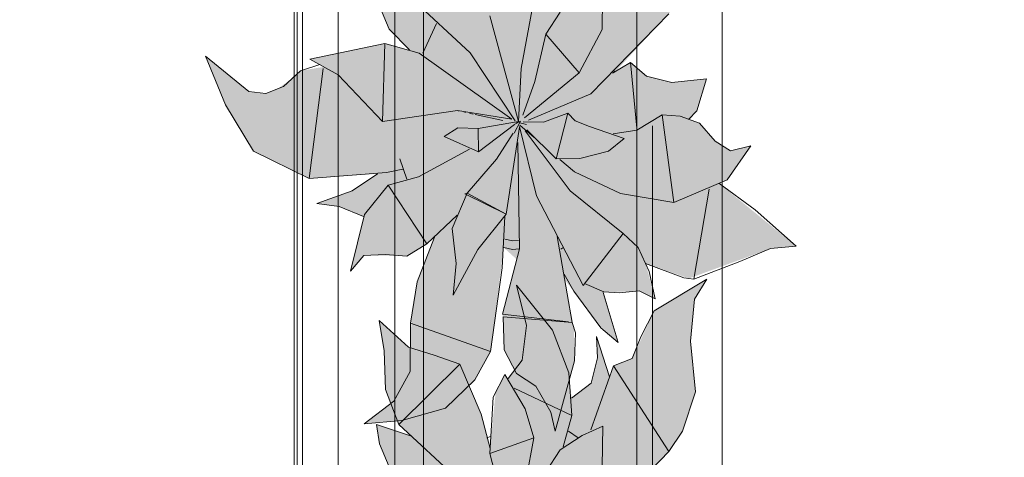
# Model space of a CAD drawing. Header units: millimetres. Extents: x -59761 to 112741, y -57975 to 46221.
# Tile 367 of 421: x 76955 to 78109, y -15913 to -15400. Entities that reach past the tile are written whole.
import ezdxf

# ---------------------------------------------------------------- set-up
doc = ezdxf.new("R2010")
doc.units = ezdxf.units.MM
doc.linetypes.add('короткая штриховая', pattern=[282.222222, 141.111111, -141.111111])
doc.linetypes.add('Штриховая', pattern=[564.444447, 282.222223, -282.222223])
for name, color, linetype in [('Интерьер - конструкции мебели', 7, 'Continuous'), ('Интерьер - Мебель', 7, 'Continuous'), ('Элемент модели - Границы зон', 7, 'Continuous'), ('Элемент Модели - Зона', 7, 'Continuous')]:
    doc.layers.add(name, color=color, linetype=linetype)

msp = doc.modelspace()

# ---------------------------------------------------------------- hatches: boundary and pattern name
at = {"layer": 'Интерьер - Мебель', "linetype": 'Continuous', "lineweight": 0}
for points in [[(77172.64, -15443.09), (77196.08, -15500.33), (77228.65, -15554.65), (77294.05, -15586.51), (77373.96, -15581.12), (77346.21, -15599.88), (77303.16, -15615.97), (77329.04, -15619.6), (77357.63, -15631.24), (77342.51, -15695.38), (77358.04, -15676.77), (77400.86, -15677.05), (77408.42, -15677.66), (77431.84, -15663.33), (77440.78, -15655.29), (77420.28, -15709.19), (77413.78, -15749.97), (77412.37, -15806.06), (77393.35, -15847.79), (77358.59, -15874.27), (77402.39, -15870.45), (77453.61, -15855.74), (77488.3, -15822.46), (77506.31, -15789.42), (77522, -15667.64), (77537.28, -15681.54), (77520.61, -15745.64), (77522.65, -15787.6), (77536.97, -15815.38), (77559.68, -15830.25), (77577.31, -15860.39), (77582.1, -15882.71), (77604.87, -15800.43), (77604.18, -15761.46), (77593.41, -15705), (77632.01, -15756.76), (77656.03, -15778.92), (77639.11, -15719.58), (77669.04, -15719.36), (77680.65, -15718.2), (77699.38, -15727.53), (77688.28, -15686.11), (77738.9, -15703.78), (77834.58, -15668.84), (77864.65, -15666.02), (77774.09, -15592.12), (77783.77, -15588), (77811.53, -15548.42), (77787.7, -15554.36), (77769.93, -15543.01), (77751.41, -15521.69), (77740.09, -15517.65), (77748.33, -15507.33), (77759.75, -15469.59), (77718.9, -15474.17), (77689.39, -15466.58), (77670.59, -15450.46), (77651.86, -15462.24), (77715.52, -15393.45), (77731.33, -15369.64), (77746.6, -15323.84), (77740.8, -15264.35), (77745.57, -15215.1), (77760.07, -15191.71), (77698.26, -15228.56), (77672.62, -15284.5), (77650.79, -15293.21), (77645.82, -15305.9), (77630.84, -15258.7), (77632.05, -15283.88), (77624.48, -15313.57), (77601.56, -15330.94), (77598.2, -15301.55), (77579.08, -15251.44), (77537.04, -15198.45), (77548.61, -15245.87), (77543.43, -15286.73), (77527.11, -15308.1), (77523.31, -15303.4), (77512.52, -15324.15), (77505.9, -15390.01), (77495.61, -15349.77), (77470.53, -15291.35), (77410.47, -15271.41), (77375.83, -15239.91), (77382.05, -15275.41), (77383.46, -15320.97), (77399.23, -15361.93), (77413.73, -15375.68), (77372.73, -15361.9), (77376.22, -15384.64), (77387.59, -15411.67), (77411.43, -15435.92), (77382.84, -15428.53), (77294.69, -15446.56), (77311.3, -15455.73), (77283.7, -15460.31), (77273.81, -15469.45), (77257.47, -15481.18), (77243.38, -15486.87), (77223.41, -15484.75)], [(77172.64, -15956.13), (77196.08, -16013.38), (77228.65, -16067.69), (77294.05, -16099.56), (77373.96, -16094.17), (77346.21, -16112.93), (77303.16, -16129.01), (77329.04, -16132.65), (77357.63, -16144.28), (77342.51, -16208.42), (77358.04, -16189.81), (77400.86, -16190.1), (77408.42, -16190.7), (77431.84, -16176.38), (77440.78, -16168.33), (77420.28, -16222.23), (77413.78, -16263.02), (77412.37, -16319.11), (77393.35, -16360.84), (77358.59, -16387.32), (77402.39, -16383.5), (77453.61, -16368.78), (77488.3, -16335.51), (77506.31, -16302.47), (77522, -16180.69), (77537.28, -16194.59), (77520.61, -16258.69), (77522.65, -16300.64), (77536.97, -16328.43), (77559.68, -16343.3), (77577.31, -16373.44), (77582.1, -16395.76), (77604.87, -16313.47), (77604.18, -16274.5), (77593.41, -16218.04), (77632.01, -16269.81), (77656.03, -16291.96), (77639.11, -16232.63), (77669.04, -16232.4), (77680.65, -16231.24), (77699.38, -16240.57), (77688.28, -16199.15), (77738.9, -16216.83), (77834.58, -16181.89), (77864.65, -16179.07), (77774.09, -16105.17), (77783.77, -16101.04), (77811.53, -16061.47), (77787.7, -16067.4), (77769.93, -16056.06), (77751.41, -16034.73), (77740.09, -16030.69), (77748.33, -16020.38), (77759.75, -15982.64), (77718.9, -15987.21), (77689.39, -15979.63), (77670.59, -15963.5), (77651.86, -15975.28), (77715.52, -15906.49), (77731.33, -15882.68), (77746.6, -15836.89), (77740.8, -15777.4), (77745.57, -15728.15), (77760.07, -15704.76), (77698.26, -15741.61), (77672.62, -15797.55), (77650.79, -15806.25), (77645.82, -15818.94), (77630.84, -15771.75), (77632.05, -15796.92), (77624.48, -15826.61), (77601.56, -15843.98), (77598.2, -15814.59), (77579.08, -15764.48), (77537.04, -15711.5), (77548.61, -15758.92), (77543.43, -15799.77), (77527.11, -15821.15), (77523.31, -15816.45), (77512.52, -15837.19), (77505.9, -15903.06), (77495.61, -15862.82), (77470.53, -15804.4), (77410.47, -15784.45), (77375.83, -15752.96), (77382.05, -15788.45), (77383.46, -15834.01), (77399.23, -15874.97), (77413.73, -15888.72), (77372.73, -15874.95), (77376.22, -15897.69), (77387.59, -15924.71), (77411.43, -15948.97), (77382.84, -15941.58), (77294.69, -15959.61), (77311.3, -15968.77), (77283.7, -15973.36), (77273.81, -15982.49), (77257.47, -15994.23), (77243.38, -15999.92), (77223.41, -15997.8)]]:
    msp.add_hatch(color=255, dxfattribs=at).paths.add_polyline_path(points)

# ---------------------------------------------------------------- linework, layer by layer
at = {"layer": 'Интерьер - конструкции мебели', "color": 7, "linetype": 'Continuous', "lineweight": 5}
for points in [[(76786.26, -15274.35), (77276.51, -15274.35), (77276.51, -16428.83), (76786.26, -16428.83)], [(77279.93, -15273.42), (77394.28, -15273.42), (77394.28, -16427.9), (77279.93, -16427.9)]]:
    msp.add_lwpolyline(points, close=True, dxfattribs=at)
at = {"layer": 'Интерьер - конструкции мебели', "color": 7, "linetype": 'Continuous', "lineweight": 15, "flags": 128}
msp.add_lwpolyline([(76786.26, -15294.35), (76786.26, -16408.82), (77286.26, -16408.82), (77286.26, -15294.35)], close=True, dxfattribs=at)
at = {"layer": 'Интерьер - Мебель', "color": 7, "linetype": 'Continuous', "lineweight": 5}
for p, q in [((77327.96, -15267.9), (77327.96, -16767.9)), ((77777.96, -16767.9), (77777.96, -15267.9)), ((77427.96, -15367.9), (77427.96, -16667.9)), ((77677.96, -16667.9), (77677.96, -15367.9))]:
    msp.add_line(p, q, dxfattribs=at)
at = {"layer": 'Интерьер - Мебель', "color": 7, "linetype": 'Continuous', "lineweight": 15}
for p, q in [((77399.23, -15361.93), (77482.72, -15439.11)), ((77399.23, -15361.93), (77482.72, -15439.11)), ((77637.19, -15411.75), (77638.04, -15363.76)), ((77637.19, -15411.75), (77638.04, -15363.76)), ((77542.43, -15457.46), (77557.37, -15377.69)), ((77542.43, -15457.46), (77557.37, -15377.69)), ((77376.22, -15384.64), (77387.59, -15411.67)), ((77376.22, -15384.64), (77387.59, -15411.67)), ((77505.54, -15396.01), (77539.15, -15519.86)), ((77505.54, -15396.01), (77539.15, -15519.86)), ((77571.49, -15417.47), (77588.26, -15391.65)), ((77571.49, -15417.47), (77588.26, -15391.65)), ((77624.16, -15487.5), (77715.52, -15393.45)), ((77624.16, -15487.5), (77715.52, -15393.45)), ((77387.59, -15411.67), (77411.44, -15435.92)), ((77387.59, -15411.67), (77411.44, -15435.92)), ((77427.09, -15439.6), (77443.06, -15404.83)), ((77427.09, -15439.6), (77443.06, -15404.83)), ((77610.52, -15462.9), (77637.19, -15411.75)), ((77610.52, -15462.9), (77637.19, -15411.75)), ((77558.27, -15472.83), (77571.49, -15417.47)), ((77558.27, -15472.83), (77571.49, -15417.47)), ((77571.49, -15417.47), (77610.52, -15462.9)), ((77571.49, -15417.47), (77610.52, -15462.9)), ((77294.69, -15446.56), (77382.84, -15428.53)), ((77294.69, -15446.56), (77382.84, -15428.53)), ((77380.11, -15519.72), (77382.84, -15428.53)), ((77380.11, -15519.72), (77382.84, -15428.53)), ((77382.84, -15428.53), (77422.85, -15439.56)), ((77382.84, -15428.53), (77422.85, -15439.56)), ((77172.64, -15443.09), (77196.08, -15500.33)), ((77172.64, -15443.09), (77223.41, -15484.75)), ((77172.64, -15443.09), (77196.08, -15500.33)), ((77172.64, -15443.09), (77223.41, -15484.75)), ((77294.69, -15446.56), (77327.9, -15464.89)), ((77294.69, -15446.56), (77327.9, -15464.89)), ((77422.85, -15439.56), (77531.54, -15517.19)), ((77422.85, -15439.56), (77531.54, -15517.19)), ((77482.72, -15439.11), (77535.47, -15519.18)), ((77482.72, -15439.11), (77535.47, -15519.18)), ((77263.92, -15478.58), (77283.7, -15460.31)), ((77263.92, -15478.58), (77283.7, -15460.31)), ((77283.7, -15460.31), (77306.48, -15453.01)), ((77283.7, -15460.31), (77306.48, -15453.01)), ((77294.05, -15586.51), (77310.34, -15457.51)), ((77294.05, -15586.51), (77310.34, -15457.51)), ((77539.15, -15519.86), (77542.43, -15457.46)), ((77539.15, -15519.86), (77542.43, -15457.46)), ((77649.24, -15463.08), (77670.59, -15450.46)), ((77649.24, -15463.08), (77670.59, -15450.46)), ((77651, -15459.44), (77651.86, -15462.24)), ((77651, -15459.44), (77651.86, -15462.24)), ((77670.59, -15450.46), (77677.86, -15527.65)), ((77670.59, -15450.46), (77689.39, -15466.58)), ((77670.59, -15450.46), (77677.86, -15527.65)), ((77670.59, -15450.46), (77689.39, -15466.58)), ((77327.9, -15464.89), (77380.11, -15519.72)), ((77327.9, -15464.89), (77380.11, -15519.72)), ((77546.34, -15515.63), (77610.52, -15462.9)), ((77546.34, -15515.63), (77610.52, -15462.9)), ((77689.39, -15466.58), (77718.9, -15474.17)), ((77689.39, -15466.58), (77718.9, -15474.17)), ((77718.9, -15474.17), (77759.75, -15469.59)), ((77718.9, -15474.17), (77759.75, -15469.59)), ((77748.33, -15507.33), (77759.75, -15469.59)), ((77748.33, -15507.33), (77759.75, -15469.59)), ((77243.38, -15486.87), (77263.92, -15478.58)), ((77243.38, -15486.87), (77263.92, -15478.58)), ((77544.24, -15512.37), (77558.27, -15472.83)), ((77544.24, -15512.37), (77558.27, -15472.83)), ((77223.41, -15484.75), (77243.38, -15486.87)), ((77223.41, -15484.75), (77243.38, -15486.87)), ((77551.03, -15518.33), (77624.16, -15487.5)), ((77551.03, -15518.33), (77624.16, -15487.5)), ((77196.08, -15500.33), (77228.65, -15554.65)), ((77196.08, -15500.33), (77228.65, -15554.65)), ((77380.11, -15519.72), (77467.98, -15506.89)), ((77380.11, -15519.72), (77467.98, -15506.89)), ((77467.98, -15506.89), (77531.54, -15517.19)), ((77467.98, -15506.89), (77531.54, -15517.19)), ((77468.42, -15507.17), (77469.53, -15507.41)), ((77468.42, -15507.17), (77469.53, -15507.41)), ((77475.12, -15508.63), (77477.35, -15509.11)), ((77475.12, -15508.63), (77477.35, -15509.11)), ((77481.81, -15510.08), (77486.28, -15511.06)), ((77481.81, -15510.08), (77486.28, -15511.06)), ((77488.51, -15511.55), (77520.83, -15518.59)), ((77488.51, -15511.55), (77520.83, -15518.59)), ((77568.54, -15520.67), (77596.9, -15509.87)), ((77568.54, -15520.67), (77596.9, -15509.87)), ((77583.34, -15563.64), (77596.9, -15509.87)), ((77583.34, -15563.64), (77596.9, -15509.87)), ((77596.9, -15509.87), (77605.81, -15518.94)), ((77596.9, -15509.87), (77605.81, -15518.94)), ((77677.88, -15529.92), (77707.48, -15511.91)), ((77677.88, -15529.92), (77707.48, -15511.91)), ((77707.48, -15511.91), (77721.21, -15614.87)), ((77707.48, -15511.91), (77728.76, -15513.61)), ((77707.48, -15511.91), (77721.21, -15614.87)), ((77707.48, -15511.91), (77728.76, -15513.61)), ((77728.76, -15513.61), (77751.41, -15521.69)), ((77728.76, -15513.61), (77751.41, -15521.69)), ((77738.39, -15517.58), (77748.33, -15507.33)), ((77738.39, -15517.58), (77748.33, -15507.33)), ((77452.24, -15537.5), (77468.17, -15527.28)), ((77452.24, -15537.5), (77468.17, -15527.28)), ((77468.17, -15527.28), (77492.07, -15528.14)), ((77468.17, -15527.28), (77492.07, -15528.14)), ((77492.07, -15528.14), (77539.15, -15519.86)), ((77492.07, -15528.14), (77539.15, -15519.86)), ((77492.07, -15528.14), (77492.32, -15555.33)), ((77492.07, -15528.14), (77492.32, -15555.33)), ((77492.32, -15555.33), (77534.6, -15523.31)), ((77492.32, -15555.33), (77534.6, -15523.31)), ((77524.74, -15628.44), (77540.65, -15526.4)), ((77524.74, -15628.44), (77540.65, -15526.4)), ((77534.29, -15533.31), (77541.74, -15519.41)), ((77534.29, -15533.31), (77541.74, -15519.41)), ((77535.14, -15523.01), (77541.74, -15519.41)), ((77535.14, -15523.01), (77541.74, -15519.41)), ((77536.29, -15520.37), (77538.55, -15520.91)), ((77536.29, -15520.37), (77538.55, -15520.91)), ((77538.02, -15520.72), (77539.15, -15519.86)), ((77538.02, -15520.72), (77539.15, -15519.86)), ((77540.53, -15525.45), (77560.52, -15606.74)), ((77540.53, -15525.45), (77560.52, -15606.74)), ((77540.81, -15521.46), (77548.72, -15523.37)), ((77540.81, -15521.46), (77548.72, -15523.37)), ((77540.81, -15524.23), (77557.71, -15538.69)), ((77540.81, -15524.23), (77557.71, -15538.69)), ((77544.58, -15520.01), (77568.54, -15520.67)), ((77544.58, -15520.01), (77568.54, -15520.67)), ((77548.91, -15529.53), (77583.34, -15563.64)), ((77548.91, -15529.53), (77583.34, -15563.64)), ((77605.81, -15518.94), (77622.56, -15525.5)), ((77605.81, -15518.94), (77622.56, -15525.5)), ((77622.56, -15525.5), (77663.26, -15539.72)), ((77622.56, -15525.5), (77663.26, -15539.72)), ((77751.41, -15521.69), (77769.93, -15543.01)), ((77751.41, -15521.69), (77769.93, -15543.01)), ((77452.24, -15537.5), (77492.32, -15555.33)), ((77452.24, -15537.5), (77492.32, -15555.33)), ((77513.66, -15563.82), (77532.86, -15533.46)), ((77513.66, -15563.82), (77532.86, -15533.46)), ((77547.21, -15530.65), (77599.72, -15600.99)), ((77547.21, -15530.65), (77599.72, -15600.99)), ((77644.64, -15554.57), (77663.26, -15539.72)), ((77644.64, -15554.57), (77663.26, -15539.72)), ((77650.35, -15534.21), (77677.88, -15529.92)), ((77650.35, -15534.21), (77677.88, -15529.92)), ((77421.94, -15584.71), (77481.81, -15552.08)), ((77421.94, -15584.71), (77481.81, -15552.08)), ((77538.36, -15544.25), (77540.49, -15669.18)), ((77538.36, -15544.25), (77540.49, -15669.18)), ((77769.93, -15543.01), (77787.7, -15554.36)), ((77769.93, -15543.01), (77787.7, -15554.36)), ((77783.77, -15588), (77811.53, -15548.42)), ((77783.77, -15588), (77811.53, -15548.42)), ((77787.7, -15554.36), (77811.53, -15548.42)), ((77787.7, -15554.36), (77811.53, -15548.42)), ((77228.65, -15554.65), (77294.05, -15586.51)), ((77228.65, -15554.65), (77294.05, -15586.51)), ((77400.35, -15563.48), (77408.56, -15587.33)), ((77400.35, -15563.48), (77408.56, -15587.33)), ((77479.04, -15603.89), (77513.66, -15563.82)), ((77479.04, -15603.89), (77513.66, -15563.82)), ((77583.34, -15563.64), (77611.14, -15563.25)), ((77583.34, -15563.64), (77611.14, -15563.25)), ((77611.14, -15563.25), (77644.64, -15554.57)), ((77611.14, -15563.25), (77644.64, -15554.57)), ((77384.6, -15579.64), (77403.64, -15575.71)), ((77384.6, -15579.64), (77403.64, -15575.71)), ((77587.85, -15564.48), (77604.74, -15578.93)), ((77587.85, -15564.48), (77604.74, -15578.93)), ((77294.05, -15586.51), (77384.6, -15579.64)), ((77294.05, -15586.51), (77384.6, -15579.64)), ((77344.56, -15600.99), (77373.96, -15581.12)), ((77344.56, -15600.99), (77373.96, -15581.12)), ((77386.37, -15594.4), (77421.94, -15584.71)), ((77386.37, -15594.4), (77421.94, -15584.71)), ((77604.74, -15578.93), (77658.96, -15604.15)), ((77604.74, -15578.93), (77658.96, -15604.15)), ((77358.89, -15628.78), (77386.37, -15594.4)), ((77358.89, -15628.78), (77386.37, -15594.4)), ((77386.37, -15594.4), (77431.84, -15663.33)), ((77386.37, -15594.4), (77431.84, -15663.33)), ((77721.21, -15614.87), (77783.77, -15588)), ((77721.21, -15614.87), (77783.77, -15588)), ((77774.09, -15592.12), (77816.49, -15623.52)), ((77774.09, -15592.12), (77816.49, -15623.52)), ((77303.16, -15615.97), (77344.56, -15600.99)), ((77303.16, -15615.97), (77344.56, -15600.99)), ((77461.44, -15645.32), (77479.04, -15603.89)), ((77461.44, -15645.32), (77479.04, -15603.89)), ((77476.43, -15604.73), (77479.04, -15603.89)), ((77476.43, -15604.73), (77479.04, -15603.89)), ((77476.43, -15604.73), (77524.74, -15628.44)), ((77476.43, -15604.73), (77524.74, -15628.44)), ((77479.04, -15603.89), (77524.74, -15628.44)), ((77479.04, -15603.89), (77524.74, -15628.44)), ((77560.52, -15606.74), (77615.16, -15711.92)), ((77560.52, -15606.74), (77615.16, -15711.92)), ((77599.72, -15600.99), (77662.02, -15650.89)), ((77599.72, -15600.99), (77662.02, -15650.89)), ((77658.96, -15604.15), (77721.21, -15614.87)), ((77658.96, -15604.15), (77721.21, -15614.87)), ((77744.63, -15704.5), (77762.74, -15599.17)), ((77744.63, -15704.5), (77762.74, -15599.17)), ((77303.16, -15615.97), (77329.04, -15619.6)), ((77303.16, -15615.97), (77329.04, -15619.6)), ((77329.04, -15619.6), (77357.63, -15631.24)), ((77329.04, -15619.6), (77357.63, -15631.24)), ((77342.51, -15695.38), (77358.89, -15628.78)), ((77342.51, -15695.38), (77358.89, -15628.78)), ((77431.84, -15663.33), (77467.3, -15629.45)), ((77431.84, -15663.33), (77467.3, -15629.45)), ((77491.77, -15669.68), (77524.74, -15628.44)), ((77491.77, -15669.68), (77524.74, -15628.44)), ((77520.1, -15691.27), (77523.31, -15631.26)), ((77520.1, -15691.27), (77523.31, -15631.26)), ((77816.49, -15623.52), (77864.65, -15666.02)), ((77816.49, -15623.52), (77864.65, -15666.02)), ((77420.48, -15707.87), (77440.78, -15655.29)), ((77420.48, -15707.87), (77440.78, -15655.29)), ((77461.44, -15645.32), (77466.08, -15686.44)), ((77461.44, -15645.32), (77466.08, -15686.44)), ((77584.66, -15654.71), (77602.16, -15755.29)), ((77584.66, -15654.71), (77602.16, -15755.29)), ((77615.16, -15711.92), (77662.02, -15650.89)), ((77615.16, -15711.92), (77662.02, -15650.89)), ((77662.02, -15650.89), (77679.51, -15667.43)), ((77662.02, -15650.89), (77679.51, -15667.43)), ((77408.42, -15677.66), (77431.84, -15663.33)), ((77408.42, -15677.66), (77431.84, -15663.33)), ((77522, -15667.64), (77532.08, -15669.66)), ((77522, -15667.64), (77532.08, -15669.66)), ((77523.28, -15657.77), (77532.55, -15659.63)), ((77523.28, -15657.77), (77532.55, -15659.63)), ((77532.55, -15659.63), (77539.09, -15659.25)), ((77532.55, -15659.63), (77539.09, -15659.25)), ((77588.98, -15669.41), (77591.23, -15667.92)), ((77588.98, -15669.41), (77591.23, -15667.92)), ((77679.51, -15667.43), (77692.53, -15695.64)), ((77679.51, -15667.43), (77692.53, -15695.64)), ((77834.58, -15668.84), (77864.65, -15666.02)), ((77834.58, -15668.84), (77864.65, -15666.02)), ((77342.51, -15695.38), (77358.04, -15676.77)), ((77342.51, -15695.38), (77358.04, -15676.77)), ((77358.04, -15676.77), (77382.89, -15675.62)), ((77358.04, -15676.77), (77382.89, -15675.62)), ((77382.89, -15675.62), (77408.42, -15677.66)), ((77382.89, -15675.62), (77408.42, -15677.66)), ((77462.83, -15723.27), (77491.77, -15669.68)), ((77462.83, -15723.27), (77491.77, -15669.68)), ((77520.61, -15745.64), (77540.49, -15669.18)), ((77520.61, -15745.64), (77540.49, -15669.18)), ((77532.08, -15669.66), (77539.88, -15669.21)), ((77532.08, -15669.66), (77539.88, -15669.21)), ((77798.74, -15683.74), (77834.58, -15668.84)), ((77798.74, -15683.74), (77834.58, -15668.84)), ((77462.83, -15723.27), (77466.08, -15686.44)), ((77462.83, -15723.27), (77466.08, -15686.44)), ((77688.28, -15686.11), (77733.17, -15703.06)), ((77688.28, -15686.11), (77733.17, -15703.06)), ((77744.63, -15704.5), (77798.74, -15683.74)), ((77744.63, -15704.5), (77798.74, -15683.74)), ((77506.31, -15789.42), (77520.1, -15691.27)), ((77506.31, -15789.42), (77520.1, -15691.27)), ((77592.72, -15698.89), (77604.1, -15718.88)), ((77592.72, -15698.89), (77604.1, -15718.88)), ((77692.53, -15695.64), (77699.38, -15727.53)), ((77692.53, -15695.64), (77699.38, -15727.53)), ((77412.76, -15756.36), (77420.48, -15707.87)), ((77412.76, -15756.36), (77420.48, -15707.87)), ((77537.04, -15711.5), (77548.61, -15758.92)), ((77537.04, -15711.5), (77579.08, -15764.48)), ((77537.04, -15711.5), (77548.61, -15758.92)), ((77537.04, -15711.5), (77579.08, -15764.48)), ((77616.72, -15709.89), (77639.11, -15719.58)), ((77616.72, -15709.89), (77639.11, -15719.58)), ((77698.26, -15741.61), (77760.07, -15704.76)), ((77698.26, -15741.61), (77760.07, -15704.76)), ((77733.17, -15703.06), (77744.63, -15704.5)), ((77733.17, -15703.06), (77744.63, -15704.5)), ((77745.57, -15728.15), (77760.07, -15704.76)), ((77745.57, -15728.15), (77760.07, -15704.76)), ((77604.1, -15718.88), (77635.58, -15761.61)), ((77604.1, -15718.88), (77635.58, -15761.61)), ((77638.48, -15720.25), (77656.03, -15778.92)), ((77638.48, -15720.25), (77656.03, -15778.92)), ((77639.11, -15719.58), (77657.44, -15720.52)), ((77639.11, -15719.58), (77657.44, -15720.52)), ((77657.44, -15720.52), (77680.65, -15718.2)), ((77657.44, -15720.52), (77680.65, -15718.2)), ((77680.65, -15718.2), (77699.38, -15727.53)), ((77680.65, -15718.2), (77699.38, -15727.53)), ((77740.8, -15777.4), (77745.57, -15728.15)), ((77740.8, -15777.4), (77745.57, -15728.15)), ((77520.61, -15745.64), (77597.76, -15754.77)), ((77520.61, -15745.64), (77597.76, -15754.77)), ((77521.3, -15748.83), (77522.65, -15787.6)), ((77521.3, -15748.83), (77602.16, -15755.29)), ((77521.3, -15748.83), (77522.65, -15787.6)), ((77521.3, -15748.83), (77602.16, -15755.29)), ((77682.53, -15772.22), (77698.26, -15741.61)), ((77682.53, -15772.22), (77698.26, -15741.61)), ((77375.83, -15752.96), (77382.05, -15788.45)), ((77375.83, -15752.96), (77410.47, -15784.45)), ((77375.83, -15752.96), (77382.05, -15788.45)), ((77375.83, -15752.96), (77410.47, -15784.45)), ((77412.32, -15812.74), (77412.76, -15756.36)), ((77412.32, -15812.74), (77412.76, -15756.36)), ((77412.76, -15756.36), (77506.31, -15789.42)), ((77412.76, -15756.36), (77506.31, -15789.42)), ((77543.43, -15799.77), (77548.61, -15758.92)), ((77543.43, -15799.77), (77548.61, -15758.92)), ((77602.16, -15755.29), (77606.2, -15767.62)), ((77602.16, -15755.29), (77606.2, -15767.62)), ((77579.08, -15764.48), (77598.2, -15814.59)), ((77579.08, -15764.48), (77598.2, -15814.59)), ((77604.87, -15800.43), (77606.2, -15767.62)), ((77604.87, -15800.43), (77606.2, -15767.62)), ((77630.84, -15771.75), (77632.05, -15796.92)), ((77630.84, -15771.75), (77645.82, -15818.94)), ((77630.84, -15771.75), (77632.05, -15796.92)), ((77630.84, -15771.75), (77645.82, -15818.94)), ((77635.58, -15761.61), (77656.03, -15778.92)), ((77635.58, -15761.61), (77656.03, -15778.92)), ((77672.62, -15797.55), (77682.53, -15772.22)), ((77672.62, -15797.55), (77682.53, -15772.22)), ((77740.8, -15777.4), (77746.6, -15836.89)), ((77740.8, -15777.4), (77746.6, -15836.89)), ((77382.05, -15788.45), (77383.46, -15834.01)), ((77382.05, -15788.45), (77383.46, -15834.01)), ((77410.47, -15784.45), (77440.33, -15793.63)), ((77410.47, -15784.45), (77440.33, -15793.63)), ((77440.33, -15793.63), (77470.53, -15804.4)), ((77440.33, -15793.63), (77470.53, -15804.4)), ((77488.3, -15822.46), (77506.31, -15789.42)), ((77488.3, -15822.46), (77506.31, -15789.42)), ((77522.65, -15787.6), (77536.97, -15815.38)), ((77522.65, -15787.6), (77536.97, -15815.38)), ((77399.23, -15874.97), (77470.53, -15804.4)), ((77399.23, -15874.97), (77470.53, -15804.4)), ((77470.53, -15804.4), (77495.61, -15862.82)), ((77470.53, -15804.4), (77495.61, -15862.82)), ((77527.11, -15821.15), (77543.43, -15799.77)), ((77527.11, -15821.15), (77543.43, -15799.77)), ((77582.1, -15882.71), (77604.87, -15800.43)), ((77582.1, -15882.71), (77604.87, -15800.43)), ((77623.94, -15881.23), (77650.79, -15806.25)), ((77623.94, -15881.23), (77650.79, -15806.25)), ((77624.48, -15826.61), (77632.05, -15796.92)), ((77624.48, -15826.61), (77632.05, -15796.92)), ((77650.79, -15806.25), (77672.62, -15797.55)), ((77650.79, -15806.25), (77672.62, -15797.55)), ((77650.79, -15806.25), (77715.52, -15906.49)), ((77650.79, -15806.25), (77715.52, -15906.49)), ((77393.35, -15847.79), (77412.32, -15812.74)), ((77393.35, -15847.79), (77412.32, -15812.74)), ((77509.49, -15843.03), (77523.31, -15816.45)), ((77509.49, -15843.03), (77523.31, -15816.45)), ((77523.31, -15816.45), (77547.24, -15856.49)), ((77523.31, -15816.45), (77547.24, -15856.49)), ((77536.97, -15815.38), (77559.68, -15830.25)), ((77536.97, -15815.38), (77559.68, -15830.25)), ((77598.2, -15814.59), (77601.94, -15864.51)), ((77598.2, -15814.59), (77601.94, -15864.51)), ((77453.61, -15855.74), (77488.3, -15822.46)), ((77453.61, -15855.74), (77488.3, -15822.46)), ((77601.56, -15843.98), (77624.48, -15826.61)), ((77601.56, -15843.98), (77624.48, -15826.61)), ((77383.46, -15834.01), (77399.23, -15874.97)), ((77383.46, -15834.01), (77399.23, -15874.97)), ((77534.05, -15832.22), (77601.94, -15864.51)), ((77534.05, -15832.22), (77601.94, -15864.51)), ((77559.68, -15830.25), (77577.31, -15860.39)), ((77559.68, -15830.25), (77577.31, -15860.39)), ((77731.33, -15882.68), (77746.6, -15836.89)), ((77731.33, -15882.68), (77746.6, -15836.89)), ((77358.59, -15874.27), (77393.35, -15847.79)), ((77358.59, -15874.27), (77393.35, -15847.79)), ((77505.54, -15909.06), (77509.49, -15843.03)), ((77505.54, -15909.06), (77509.49, -15843.03)), ((77402.39, -15870.46), (77453.61, -15855.74)), ((77402.39, -15870.46), (77453.61, -15855.74)), ((77495.61, -15862.82), (77505.89, -15903.03)), ((77495.61, -15862.82), (77505.89, -15903.03)), ((77547.24, -15856.49), (77557.37, -15890.73)), ((77547.24, -15856.49), (77557.37, -15890.73)), ((77577.31, -15860.39), (77582.1, -15882.71)), ((77577.31, -15860.39), (77582.1, -15882.71)), ((77358.59, -15874.27), (77402.39, -15870.46)), ((77358.59, -15874.27), (77402.39, -15870.46)), ((77372.73, -15874.95), (77376.22, -15897.69)), ((77372.73, -15874.95), (77413.73, -15888.72)), ((77372.73, -15874.95), (77376.22, -15897.69)), ((77372.73, -15874.95), (77413.73, -15888.72)), ((77399.23, -15874.97), (77482.72, -15952.16)), ((77399.23, -15874.97), (77482.72, -15952.16)), ((77591.76, -15901.16), (77601.94, -15864.51)), ((77591.76, -15901.16), (77601.94, -15864.51)), ((77597.89, -15882.87), (77609.06, -15890.61)), ((77597.89, -15882.87), (77609.06, -15890.61)), ((77613.94, -15887.94), (77638.04, -15876.8)), ((77613.94, -15887.94), (77638.04, -15876.8)), ((77637.19, -15924.79), (77638.04, -15876.8)), ((77637.19, -15924.79), (77638.04, -15876.8)), ((77715.52, -15906.49), (77731.33, -15882.68)), ((77715.52, -15906.49), (77731.33, -15882.68)), ((77376.22, -15897.69), (77387.59, -15924.71)), ((77376.22, -15897.69), (77387.59, -15924.71)), ((77502.3, -15890.45), (77506.66, -15889.05)), ((77502.3, -15890.45), (77506.66, -15889.05)), ((77505.54, -15909.06), (77557.37, -15890.73)), ((77505.54, -15909.06), (77557.37, -15890.73)), ((77542.43, -15970.51), (77557.37, -15890.73)), ((77542.43, -15970.51), (77557.37, -15890.73)), ((77588.26, -15904.69), (77613.94, -15887.94)), ((77588.26, -15904.69), (77613.94, -15887.94)), ((77505.54, -15909.06), (77539.15, -16032.91)), ((77505.54, -15909.06), (77539.15, -16032.91)), ((77571.49, -15930.51), (77588.26, -15904.69)), ((77571.49, -15930.51), (77588.26, -15904.69)), ((77624.16, -16000.54), (77715.52, -15906.49)), ((77624.16, -16000.54), (77715.52, -15906.49))]:
    msp.add_line(p, q, dxfattribs=at)
at = {"layer": 'Элемент модели - Границы зон', "color": 7, "linetype": 'короткая штриховая', "lineweight": 15}
msp.add_lwpolyline([(75850, -35699.94), (75850, -16794.88), (77696.33, -16794.88), (77696.33, -14421.89), (79332.5, -14421.89), (79332.5, -11247.67), (77696.33, -11247.67), (77696.33, -9000), (80700, -9000), (80700, -9300), (81300, -9300), (81300, -9000), (89700, -9000), (89700, -9300), (90300, -9300), (90300, -9000), (94825, -9000), (96025, -9000), (96025, -18150)], dxfattribs=at)
at = {"layer": 'Элемент Модели - Зона', "color": 253, "linetype": 'Штриховая', "lineweight": 15, "flags": 128}
for points in [[(75238.88, -16794.88), (75850, -16794.88), (77696.33, -16794.88), (77696.33, -14421.89), (77696.33, -11247.67), (77696.33, -9000), (75238.88, -9000)], [(75850, -35690.78), (75850, -35699.94), (77410, -35699.94), (77410, -35679.94), (80725, -35679.94), (80725, -29900), (80700, -29900), (80700, -28400), (80725, -28400), (80725, -27750), (80650, -27750), (80650, -26250), (80725, -26250), (80725, -25600), (80700, -25600), (80700, -24100), (80725, -24100), (80725, -18300), (80700, -18300), (80700, -17700), (81300, -17700), (81300, -18175), (89700, -18175), (89700, -17700), (90300, -17700), (90300, -18175), (96025, -18175), (96025, -9000), (93380.68, -9000), (90300, -9000), (90300, -9300), (89700, -9300), (89700, -9000), (81300, -9000), (81300, -9300), (80700, -9300), (80700, -9000), (77696.33, -9000), (77696.33, -11247.67), (79332.5, -11247.67), (79332.5, -14421.89), (77696.33, -14421.89), (77696.33, -16794.88), (75850, -16794.88)]]:
    msp.add_lwpolyline(points, close=True, dxfattribs=at)

doc.saveas('drawing.dxf')
